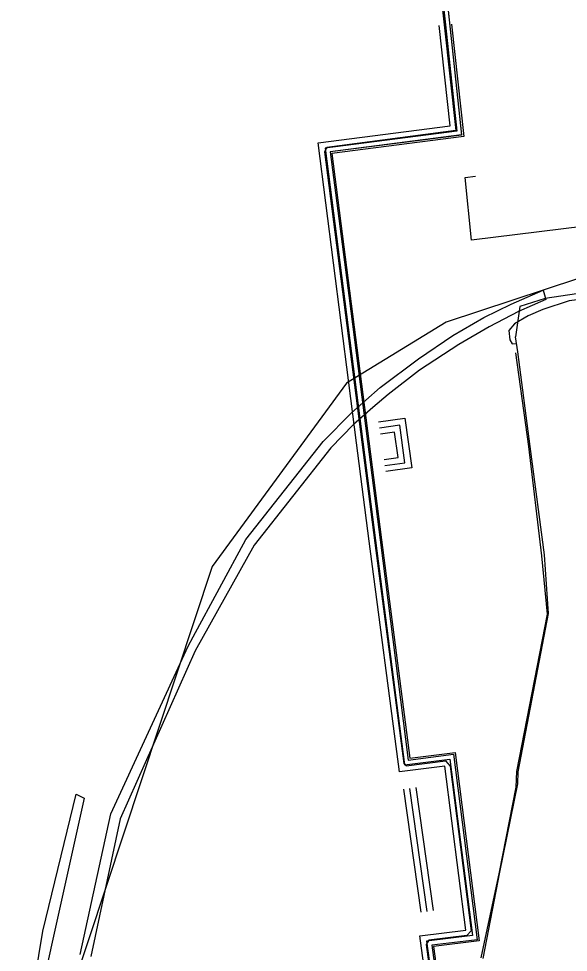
# Model space of a CAD drawing. Extents: x -600309 to -598967, y -1161267 to -1160292.
# Drawn here: x -599227.4 to -599173.3, y -1160537.6 to -1160445.7 of the extents above; entities that cross this region are included whole.
import ezdxf

# ---------------------------------------------------------------- set-up
doc = ezdxf.new("R2010")
doc.units = 0
for name, color, linetype in [('Vrstva 13', 7, 'Continuous'), ('Vrstva 25', 7, 'Continuous'), ('Vrstva 26', 7, 'Continuous'), ('Vrstva 29', 7, 'Continuous'), ('Vrstva 3', 7, 'Continuous'), ('Vrstva 30', 7, 'Continuous'), ('Vrstva 37', 7, 'Continuous'), ('Vrstva 42', 7, 'Continuous'), ('Vrstva 51', 7, 'Continuous'), ('Vrstva 55', 7, 'Continuous'), ('Vrstva 58', 7, 'Continuous')]:
    doc.layers.add(name, color=color, linetype=linetype)

msp = doc.modelspace()

# ---------------------------------------------------------------- linework, layer by layer
at = {"layer": 'Vrstva 13'}
for points in [[(-599147.16, -1160463.12), (-599182.86, -1160467.5), (-599183.47, -1160461.33), (-599182.48, -1160461.2)], [(-599149.454, -1160467.115), (-599169.063, -1160470.208), (-599185.335, -1160475.584), (-599195.157, -1160481.595), (-599208.38, -1160499.631), (-599224.058, -1160546.968), (-599224.056, -1160547.497), (-599223.453, -1160566.225), (-599221.206, -1160584.811)]]:
    msp.add_lwpolyline(points, dxfattribs=at)
at = {"layer": 'Vrstva 25'}
for p, q in [((-599185.993, -1160441.133), (-599185.429, -1160446.319)), ((-599193.565, -1160487.37), (-599192.321, -1160497.077))]:
    msp.add_line(p, q, dxfattribs=at)
for points in [[(-599185.429, -1160446.319), (-599184.288, -1160456.791), (-599197.274, -1160458.458), (-599193.565, -1160487.37)], [(-599192.321, -1160497.077), (-599189.435, -1160519.169), (-599184.974, -1160518.601), (-599182.76, -1160535.963), (-599187.28, -1160536.517), (-599185.525, -1160549.368), (-599183.349, -1160561.513), (-599181.172, -1160572.209)]]:
    msp.add_lwpolyline(points, dxfattribs=at)
at = {"layer": 'Vrstva 26'}
for p, q in [((-599192.916, -1160497.153), (-599194.16, -1160487.446)), ((-599192.97, -1160487.293), (-599191.726, -1160497.001))]:
    msp.add_line(p, q, dxfattribs=at)
for points in [[(-599194.16, -1160487.446), (-599197.945, -1160457.939), (-599184.948, -1160456.271), (-599186.026, -1160446.384)], [(-599184.833, -1160446.254), (-599183.628, -1160457.311), (-599196.602, -1160458.976), (-599192.97, -1160487.293)], [(-599181.76, -1160572.329), (-599183.938, -1160561.625), (-599186.118, -1160549.462), (-599187.957, -1160535.996), (-599183.431, -1160535.441), (-599185.493, -1160519.272), (-599189.952, -1160519.84), (-599192.916, -1160497.155)], [(-599191.726, -1160496.999), (-599188.917, -1160518.499), (-599184.454, -1160517.93), (-599182.088, -1160536.485), (-599186.603, -1160537.039), (-599184.933, -1160549.275), (-599182.759, -1160561.4), (-599180.664, -1160571.697)]]:
    msp.add_lwpolyline(points, dxfattribs=at)
at = {"layer": 'Vrstva 29'}
msp.add_line((-599187.221, -1160533.59), (-599188.926, -1160521.483), dxfattribs=at)
msp.add_lwpolyline([(-599191.383, -1160489.697), (-599189.403, -1160489.418), (-599189.923, -1160485.724), (-599191.911, -1160486.004)], dxfattribs=at)
at = {"layer": 'Vrstva 3'}
msp.add_lwpolyline([(-599221.36, -1160537.84), (-599218.34, -1160523.97), (-599210.75, -1160507.46), (-599210.261, -1160506.563), (-599205.05, -1160496.99), (-599197.46, -1160487.32), (-599194.66, -1160484.52), (-599191.86, -1160482.03), (-599188.08, -1160479.18), (-599184.69, -1160476.9), (-599181.65, -1160475.14), (-599178.95, -1160473.82), (-599175.82, -1160472.43), (-599175.55, -1160473.36), (-599178.22, -1160474.54), (-599181.13, -1160476.03), (-599184.12, -1160477.78), (-599187.98, -1160480.32), (-599191.07, -1160482.71), (-599192.58, -1160483.99), (-599194.46, -1160485.66), (-599196.71, -1160487.95), (-599204.26, -1160497.54), (-599210.05, -1160507.94), (-599217.44, -1160524.47), (-599220.32, -1160538.01)], dxfattribs=at)
msp.add_lwpolyline([(-599227.42, -1160549.87), (-599227.276, -1160548.96), (-599227.014, -1160547.52), (-599225.049, -1160535.536), (-599221.75, -1160522.05), (-599220.989, -1160522.44), (-599224.067, -1160536.322), (-599224.918, -1160540.186), (-599226.34, -1160549.3)], close=True, dxfattribs=at)
at = {"layer": 'Vrstva 30'}
for p, q in [((-599188.332, -1160521.399), (-599186.627, -1160533.506)), ((-599187.815, -1160533.673), (-599189.52, -1160521.567))]:
    msp.add_line(p, q, dxfattribs=at)
for points in [[(-599191.994, -1160485.41), (-599189.413, -1160485.046), (-599188.725, -1160489.928), (-599191.3, -1160490.291)], [(-599191.467, -1160489.103), (-599190.081, -1160488.908), (-599190.433, -1160486.402), (-599191.827, -1160486.598)]]:
    msp.add_lwpolyline(points, dxfattribs=at)
at = {"layer": 'Vrstva 37'}
for points in [[(-599186.98, -1160426.029), (-599185.802, -1160438.745), (-599183.829, -1160457.165), (-599196.763, -1160458.819), (-599194.945, -1160472.959), (-599193.092, -1160487.344), (-599191.832, -1160497.004), (-599189.085, -1160518.698), (-599184.645, -1160518.094), (-599182.287, -1160536.371), (-599186.773, -1160536.904), (-599185.919, -1160543.243)], [(-599198.457, -1160442.034), (-599198.247, -1160443.967), (-599189.076, -1160442.981), (-599189.222, -1160441.572), (-599186.106, -1160441.245), (-599184.414, -1160456.718), (-599197.081, -1160458.375), (-599197.31, -1160458.81), (-599193.65, -1160487.388), (-599192.376, -1160497.298), (-599189.502, -1160519.009), (-599189.296, -1160519.241), (-599185.431, -1160518.76), (-599184.944, -1160519.277), (-599182.893, -1160535.5), (-599183.306, -1160535.953), (-599187.068, -1160536.425), (-599187.322, -1160536.835), (-599185.599, -1160549.426), (-599183.312, -1160561.946), (-599181.269, -1160572.198), (-599177.909, -1160571.51)]]:
    msp.add_lwpolyline(points, dxfattribs=at)
at = {"layer": 'Vrstva 42'}
for points in [[(-599088.54, -1160415.43), (-599122.33, -1160419.04), (-599140.39, -1160421.03), (-599141.33, -1160410.63), (-599141.67, -1160410.41), (-599151.48, -1160411.33), (-599151.84, -1160411.63), (-599162.06, -1160412.62), (-599172.28, -1160413.61), (-599180.11, -1160414.48), (-599187.94, -1160415.34), (-599186.98, -1160426.03), (-599185.8, -1160438.75), (-599183.83, -1160457.16), (-599196.76, -1160458.82), (-599194.94, -1160472.96)], [(-599198.46, -1160442.03), (-599198.25, -1160443.97), (-599189.08, -1160442.98), (-599189.22, -1160441.57), (-599186.11, -1160441.24), (-599184.41, -1160456.72), (-599197.08, -1160458.38), (-599197.31, -1160458.81), (-599193.65, -1160487.39), (-599192.38, -1160497.3), (-599189.5, -1160519.01), (-599189.3, -1160519.24), (-599185.43, -1160518.76), (-599184.94, -1160519.28), (-599182.89, -1160535.5), (-599183.31, -1160535.95), (-599187.07, -1160536.42), (-599187.32, -1160536.84), (-599185.6, -1160549.43), (-599183.31, -1160561.95), (-599181.27, -1160572.2), (-599177.91, -1160571.51)], [(-599194.94, -1160472.96), (-599193.09, -1160487.34), (-599191.83, -1160497), (-599189.08, -1160518.7), (-599184.64, -1160518.09), (-599182.29, -1160536.37), (-599186.77, -1160536.9), (-599185.92, -1160543.24)]]:
    msp.add_lwpolyline(points, dxfattribs=at)
at = {"layer": 'Vrstva 51'}
msp.add_lwpolyline([(-599181.89, -1160538.15), (-599180.11, -1160529.71), (-599178.47, -1160521.37), (-599178.38, -1160519.82), (-599175.373, -1160504.312), (-599175.94, -1160498.57), (-599177.2, -1160487.82), (-599178.48, -1160478.6)], dxfattribs=at)
at = {"layer": 'Vrstva 55'}
for points in [[(-599147.376, -1160475.837), (-599144.387, -1160475.387), (-599144.84, -1160471.82), (-599148.04, -1160469.15), (-599175.62, -1160473.24), (-599178.1, -1160474.033), (-599178.531, -1160477.028)], [(-599181.72, -1160538.21), (-599180.07, -1160529.71), (-599178.3, -1160521.02), (-599178.27, -1160519.85), (-599175.27, -1160504.27), (-599175.66, -1160498.48), (-599177.07, -1160487.83), (-599178.299, -1160478.51), (-599178.531, -1160477.028)]]:
    msp.add_lwpolyline(points, dxfattribs=at)
at = {"layer": 'Vrstva 58'}
msp.add_lwpolyline([(-599146.85, -1160469.42), (-599147.79, -1160469.86), (-599150.677, -1160470.525), (-599162, -1160472.04), (-599173.25, -1160473.48), (-599175.84, -1160474.35), (-599177.27, -1160474.96), (-599178.63, -1160475.76), (-599179.18, -1160476.4), (-599179.08, -1160477.31), (-599178.86, -1160477.7), (-599178.46, -1160477.68)], dxfattribs=at)

doc.saveas('drawing.dxf')
